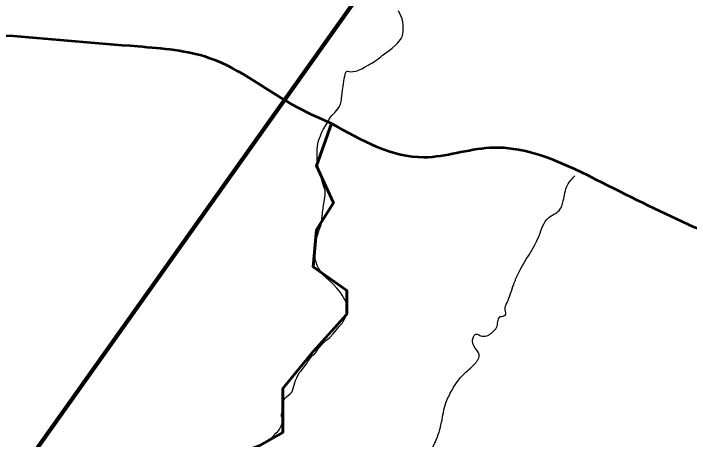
# Model space of a CAD drawing. Extents: x -1643653 to 4543381, y 1624270 to 13878484.
# Drawn here: x 709660 to 714916, y 8965129 to 8968437 of the extents above; entities that cross this region are included whole.
import ezdxf

# ---------------------------------------------------------------- set-up
doc = ezdxf.new("R2010")
doc.units = 0
doc.header["$LTSCALE"] = 200
for name, color, linetype, lineweight in [('24', 7, 'Continuous', 25), ('58', 7, 'Continuous', 13), ('59', 7, 'Continuous', 53), ('60', 7, 'Continuous', 13), ('9', 7, 'Continuous', 90)]:
    doc.layers.add(name, color=color, linetype=linetype, lineweight=lineweight)

msp = doc.modelspace()

# ---------------------------------------------------------------- linework, layer by layer
at = {"layer": '24'}
for points in [[(712690, 8968326.5), (712690.3, 8968347.4), (712687.7, 8968373.4), (712681.1, 8968396.6), (712670.7, 8968420.3), (712652.7, 8968457.2)], [(712191.7, 8967711.2), (712200.9, 8967729.7), (712202.5, 8967733.4), (712209.5, 8967765.4), (712210.5, 8967781.3), (712212.4, 8967793.3), (712218.1, 8967841.4), (712223.9, 8967871.9), (712226.8, 8967890.7), (712231.7, 8967931.5), (712234.9, 8967950.2), (712241.1, 8967974.7), (712244.5, 8967981.5), (712250, 8967986.4), (712254.2, 8967989), (712260.7, 8967989.8), (712272.7, 8967986.4), (712281.8, 8967985.6), (712298.5, 8967986.2), (712318.1, 8967989.3), (712330.9, 8967991.9), (712343.6, 8967997.4), (712367.4, 8968008.8), (712388.5, 8968021.1), (712416.3, 8968035.5), (712431.5, 8968043.6), (712450, 8968054.8), (712468.2, 8968066.3), (712491.7, 8968082.7), (712508.9, 8968095.7), (712514.9, 8968101.2), (712528.9, 8968113.6), (712541.7, 8968122.4), (712558.6, 8968135.7), (712577.2, 8968148), (712594.1, 8968160.2), (712604.8, 8968167.2), (712626.6, 8968188), (712644.6, 8968206), (712660.5, 8968224.8), (712673, 8968242.2), (712683.5, 8968264.3), (712688.2, 8968281), (712689.2, 8968296.1), (712690, 8968326.5)], [(712046.7, 8967486.3), (712056.6, 8967515.1), (712068, 8967536.8), (712085.3, 8967563.8), (712094.3, 8967578.9), (712108.4, 8967604.9), (712114.9, 8967617.8), (712124.7, 8967632.2), (712136.2, 8967644.8), (712162, 8967671.2), (712191.7, 8967711.2)], [(712010.1, 8966662.7), (712013.6, 8966680.7), (712018.3, 8966697.9), (712026.1, 8966724.5), (712034.9, 8966749.9), (712041.8, 8966770), (712048.3, 8966786.7), (712051.1, 8966796), (712053.9, 8966805.4), (712055.1, 8966820.5), (712056.4, 8966835.5), (712060.8, 8966868), (712061.7, 8966875.3), (712063.1, 8966891.8), (712067.3, 8966924.5), (712071.5, 8966948.2), (712079.1, 8966989.8), (712083.9, 8967030.2), (712084.2, 8967050), (712082.3, 8967065.3), (712071.5, 8967099), (712054.8, 8967152.1), (712043.2, 8967196.6), (712031.2, 8967236.3), (712025.9, 8967255.3), (712022.9, 8967266.6), (712021.3, 8967275.1), (712020.1, 8967289.9), (712021.3, 8967318.5), (712021.8, 8967333), (712019.9, 8967363), (712020.8, 8967382), (712022.9, 8967404.1), (712025.7, 8967426.3), (712030.2, 8967447.9), (712034.5, 8967455.4), (712046.7, 8967486.3)], [(711759.8, 8965408.9), (711762.8, 8965437.7), (711772.3, 8965449.9), (711782, 8965460.1), (711801.8, 8965475.1), (711812, 8965483.4), (711818.1, 8965490.2), (711822.9, 8965496.2), (711826.4, 8965502.4), (711831.9, 8965516.8), (711836.6, 8965535), (711844.2, 8965561.3), (711853.7, 8965587.6), (711862.3, 8965606.9), (711878.9, 8965640.7), (711881.7, 8965647.3), (711893.7, 8965658.9), (711907.8, 8965676), (711921, 8965693.7), (711937.6, 8965716.8), (711948.9, 8965735.5), (711961.2, 8965752.8), (711979.2, 8965774.9), (711988.2, 8965784.6), (712003.5, 8965798), (712011.1, 8965805.6), (712017.1, 8965812.5), (712033.5, 8965840.7), (712059.2, 8965870.5), (712089.4, 8965897), (712119.3, 8965922.3), (712146.4, 8965950.7), (712192.1, 8966005.7), (712217.5, 8966036.2), (712228.7, 8966055.3), (712241.9, 8966080.2), (712247.9, 8966092.2), (712251.6, 8966102.6), (712253.4, 8966114.4), (712253.2, 8966120.2), (712253.4, 8966136.1), (712252.7, 8966157.1), (712250.2, 8966169.6), (712246, 8966192.4), (712235.8, 8966214.5), (712215.5, 8966249.6), (712202.1, 8966269.7), (712191.2, 8966283.1), (712173.9, 8966303.2), (712143.5, 8966337.1), (712111.7, 8966366.2), (712091.6, 8966383.7), (712072.8, 8966403.6), (712045.8, 8966436.3), (712030.5, 8966459.8), (712020.8, 8966479.7), (712012.2, 8966506.2), (712007.8, 8966519.2), (712005.3, 8966533.7), (712003.9, 8966547.6), (712002.7, 8966566.2), (712003.7, 8966600.8), (712005.5, 8966632), (712006.5, 8966651.9), (712010.1, 8966662.7)], [(711642.2, 8965128), (711652.5, 8965134.4), (711664.9, 8965142.4), (711673.5, 8965148.9), (711679.4, 8965154.8), (711686.5, 8965163.6), (711692.4, 8965171.9), (711702.1, 8965181.3), (711711.6, 8965189), (711715.2, 8965192.5), (711719.9, 8965197.2), (711725.5, 8965204.8), (711734.4, 8965219), (711739.7, 8965228.7), (711743.5, 8965239), (711746.5, 8965248.2), (711748.2, 8965257.3), (711748.8, 8965265), (711750.3, 8965277.4), (711749.5, 8965286.2), (711747.7, 8965295.9), (711745, 8965307.4), (711743.6, 8965319.8), (711745.3, 8965332.2), (711748.9, 8965344.8), (711753.3, 8965359.9), (711757.7, 8965374.3), (711758.6, 8965382), (711758.9, 8965390.2), (711759.8, 8965401.7), (711759.8, 8965408.9)]]:
    msp.add_lwpolyline(points, dxfattribs=at)
msp.add_spline([(712788.8, 8964939.7), (712810, 8964936.4), (712849.2, 8964965.8), (712942.3, 8965114.4), (712988, 8965263.1), (713022.3, 8965413.3), (713069.7, 8965512.9), (713157.9, 8965633.8), (713246.1, 8965715.4), (713280.3, 8965792.2), (713237.9, 8965855.9), (713229.7, 8965902.9), (713239.5, 8965932.3), (713254.2, 8965947.1), (713278.7, 8965940.5), (713308.1, 8965930.7), (713347.3, 8965937.3), (713384.8, 8965963.4), (713415.9, 8965999.3), (713425.7, 8966043.5), (713442, 8966081), (713468.1, 8966087.6), (713484.5, 8966095.8), (713482.8, 8966135), (713497.5, 8966192.2), (713549.8, 8966334.3), (713585.7, 8966420.9), (713746.6, 8966711.8), (713820.1, 8966850.6), (713901.8, 8966907.8), (713934.4, 8966981.3), (713967.1, 8967103.9), (714024.2, 8967177.4)], degree=3, dxfattribs=at)
at = {"layer": '58'}
msp.add_line((712133.2, 8967582.6), (712135.6, 8967581.5), dxfattribs=at)
for points in [[(707482.9, 8968320.5), (708005.4, 8968381.9), (708718.3, 8968340.8), (709660.3, 8968260.6)], [(709660.3, 8968260.6), (710627.7, 8968180.3), (711187.5, 8968089), (711873, 8967704.7), (712133.2, 8967582.6)], [(712135.6, 8967581.5), (712851.5, 8967319.2), (713361.3, 8967393.4), (714238.5, 8967122.7), (715674, 8966506.4), (716373.4, 8966312.8), (717313.4, 8965902), (718673.1, 8965375), (719491, 8965193.2)]]:
    msp.add_spline(points, degree=3, dxfattribs=at)
at = {"layer": '59'}
msp.add_line((712135.6, 8967581.5), (712133.2, 8967582.6), dxfattribs=at)
for points in [[(710260.5, 8961513.2), (710129.5, 8962116.3), (710391.6, 8963401.1), (710103.3, 8963663.3), (710024.7, 8964109.1), (710234.3, 8964240.2), (710496.4, 8964397.5), (710968.1, 8964581.1), (710994.3, 8964869.5), (711570.9, 8965079.3), (711754.3, 8965184.2), (711754.3, 8965525), (711990.2, 8965813.5), (712252.3, 8966101.9), (712252.3, 8966285.4), (711990.2, 8966469), (712016.4, 8966757.4), (712147.5, 8966967.2), (712016.4, 8967255.6), (712133.2, 8967582.6)], [(712133.2, 8967582.6), (712016.4, 8967255.6), (712147.5, 8966967.2), (712016.4, 8966757.4), (711990.2, 8966469), (712252.3, 8966285.4), (712252.3, 8966101.9), (711990.2, 8965813.5), (711754.3, 8965525), (711754.3, 8965184.2), (711570.9, 8965079.3), (710994.3, 8964869.5), (710968.1, 8964581.1), (710496.4, 8964397.5), (710234.3, 8964240.2), (710024.7, 8964109.1), (710103.3, 8963663.3), (710391.6, 8963401.1), (710129.5, 8962116.3), (710260.5, 8961513.2)]]:
    msp.add_lwpolyline(points, dxfattribs=at)
for points in [[(709660.3, 8968260.6), (708718.3, 8968340.8), (708005.4, 8968381.9), (707482.9, 8968320.5)], [(712133.2, 8967582.6), (711873, 8967704.7), (711187.5, 8968089), (710627.7, 8968180.3), (709660.3, 8968260.6)], [(719491, 8965193.2), (718673.1, 8965375), (717313.4, 8965902), (716373.4, 8966312.8), (715674, 8966506.4), (714238.5, 8967122.7), (713361.3, 8967393.4), (712851.5, 8967319.2), (712135.6, 8967581.5)]]:
    msp.add_spline(points, degree=3, dxfattribs=at)
at = {"layer": '60', "lineweight": 25}
msp.add_spline([(814781, 9009175.5), (814787.2, 9009173.4), (814796.9, 9009173.4), (814799.4, 9009172.4), (814805.1, 9009174.5), (814805.6, 9009176.5), (814811.7, 9009179.5), (814811.7, 9009179.5), (814801.5, 9009181), (814790.7, 9009181.5), (814784.1, 9009183.1), (814777.4, 9009185.1), (814778.4, 9009175.5)], degree=3, dxfattribs=at)
at = {"layer": '9'}
msp.add_lwpolyline([(691582, 8951218.7), (697371.2, 8956056), (705081.2, 8958366.8), (713138.6, 8969695)], dxfattribs=at)

doc.saveas('drawing.dxf')
